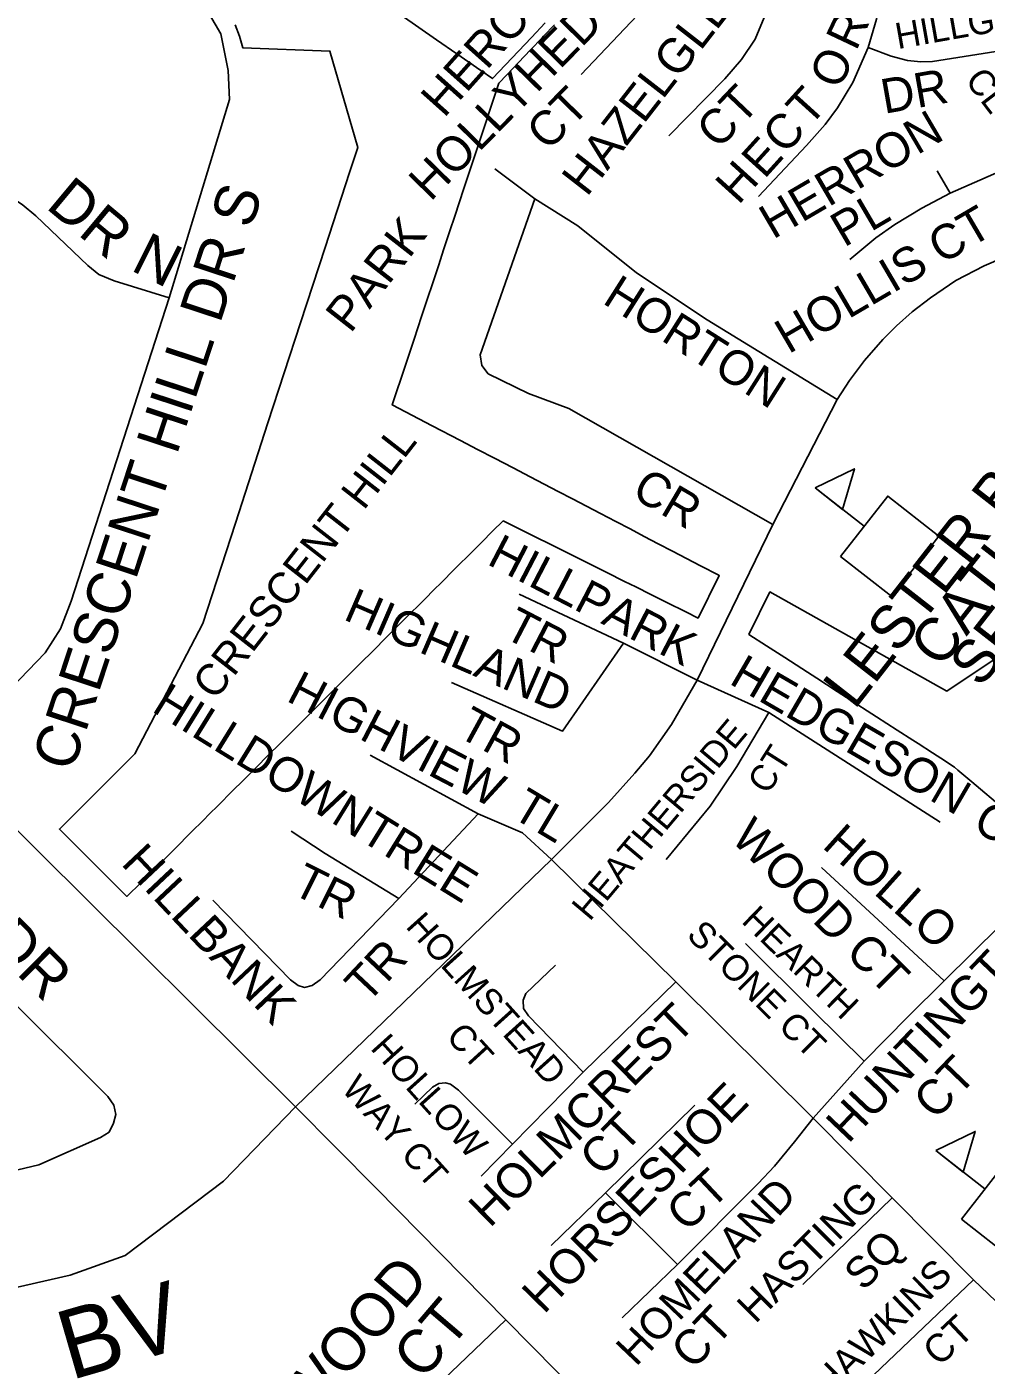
# Model space of a CAD drawing. Extents: x 586326 to 623965, y 4819854 to 4857850.
# Drawn here: x 601824 to 602379, y 4841326 to 4842100 of the extents above; entities that cross this region are included whole.
import ezdxf

# ---------------------------------------------------------------- set-up
doc = ezdxf.new("R2010")
doc.units = 0
for name, color, linetype in [('Major Rds and Hwys', 7, 'Continuous'), ('Minor Rd Lbls', 7, 'Continuous'), ('Minor Rds', 7, 'Continuous'), ('Park Lbls', 7, 'Continuous'), ('Park Outlines', 7, 'Continuous'), ('Proposed Secondary Rds', 7, 'Continuous'), ('School Syms_Lbls', 7, 'Continuous'), ('Secondary Rds Lbls', 7, 'Continuous')]:
    doc.layers.add(name, color=color, linetype=linetype)

msp = doc.modelspace()

# ---------------------------------------------------------------- linework, layer by layer
at = {"layer": 'Major Rds and Hwys'}
for points in [[(601979.51, 4841475.13), (601830.41, 4841622.98), (601776.17, 4841676.76)], [(602100.98, 4841351.89), (602025.99, 4841427.97), (601979.51, 4841475.13)], [(602335.93, 4841113.83), (602100.98, 4841351.89)]]:
    msp.add_lwpolyline(points, dxfattribs=at)
at = {"layer": 'Minor Rds'}
for points in [[(602310.5, 4842087.55), (602315.36, 4842103.97), (602318.83, 4842123.63), (602319.56, 4842139.94), (602318.13, 4842156.64), (602315.21, 4842180.75)], [(602253.4, 4842169.12), (602256.37, 4842155.89), (602257.3, 4842143.39), (602257.27, 4842137.1), (602256.53, 4842126.86), (602252.25, 4842109.51), (602245.27, 4842092.36), (602237.35, 4842080.7), (602227.57, 4842069.55), (602195.36, 4842036.55)], [(602196.38, 4842159.84), (602194.66, 4842128.88), (602191.8, 4842123.48), (602187.83, 4842117.76), (602144.68, 4842072)], [(601906.47, 4841942.86), (601941.36, 4842057.55), (601940.54, 4842074.37), (601936.31, 4842095.53), (601927.8, 4842109.95), (601912.4, 4842126), (601888.3, 4842145.56)], [(602247.08, 4842001.49), (602274.91, 4842031.02), (602285.7, 4842043.16), (602292.74, 4842052.78), (602301.56, 4842067.42), (602310.5, 4842087.55)], [(602387.98, 4842085.93), (602347.69, 4842079.42), (602341.04, 4842079.27), (602333.25, 4842080.12), (602323.74, 4842082.56), (602310.5, 4842087.55)], [(602422.09, 4842031.5), (602357.84, 4842003.38)], [(602094.69, 4842017.46), (602117.89, 4842000.05)], [(602357.84, 4842003.38), (602350.33, 4842016.33)], [(601906.47, 4841942.86), (601874.57, 4841952.73), (601865.69, 4841956.3), (601859.38, 4841961.54), (601829.25, 4841990.19), (601821.39, 4841996.73), (601815.22, 4842000.95), (601805.04, 4842005.22), (601792.99, 4842007.87), (601783.02, 4842007.68), (601774.12, 4842005.73), (601764.31, 4842001.42), (601756.36, 4841995.96), (601747.43, 4841987.28), (601739.66, 4841978.92), (601731.72, 4841966.39), (601727.01, 4841956.12), (601723.23, 4841944.27), (601712.61, 4841856.47), (601709.75, 4841846.37), (601703.53, 4841836.8), (601665.54, 4841788.05)], [(602255.3, 4841811.78), (602137.4, 4841878.84), (602114.09, 4841887.57), (602090.9, 4841898.89), (602087.09, 4841903.64), (602086.2, 4841909.96), (602117.89, 4842000.05)], [(602117.89, 4842000.05), (602142.59, 4841984.56), (602176.52, 4841957.34), (602217.4, 4841930.08), (602292.56, 4841884.12)], [(602357.84, 4842003.38), (602341.53, 4841994.61), (602325.87, 4841985.32), (602314.84, 4841977.45), (602299.85, 4841964.96)], [(601776.17, 4841676.76), (601834.7, 4841737.49), (601843.68, 4841751.41), (601849.78, 4841767.35), (601906.47, 4841942.86)], [(602169.08, 4841743.11), (602108.65, 4841771.39)], [(602169.08, 4841743.11), (602133.81, 4841692.33), (602069.53, 4841720.5)], [(602211.63, 4841721.73), (602169.08, 4841743.11)], [(602211.63, 4841721.73), (602253.17, 4841702.98)], [(601652.16, 4841698.91), (601871, 4841481.02), (601874.4, 4841476.02), (601875.51, 4841470.69), (601874.32, 4841465.54), (601871.76, 4841460.44), (601866.8, 4841457.22), (601831.05, 4841441.56), (601814.8, 4841437.63), (601784.72, 4841434.16), (601779.78, 4841434.58), (601775.59, 4841436.23), (601771.73, 4841439.85), (601719.73, 4841504.39)], [(602253.17, 4841702.98), (602234.55, 4841671.84), (602219.15, 4841648.89), (602193.74, 4841617.98)], [(602253.17, 4841702.98), (602352.14, 4841639.61)], [(602085.06, 4841644.47), (602022.69, 4841678.42)], [(602039.14, 4841595.53), (602085.06, 4841644.47)], [(602127.4, 4841618.15), (602110.63, 4841633.51), (602085.06, 4841644.47)], [(602039.14, 4841595.53), (601996.63, 4841621.52), (601976.85, 4841634.36)], [(602199.39, 4841547.39), (602127.4, 4841618.15)], [(602354.38, 4841547.83), (602283.52, 4841613.51)], [(601931.7, 4841594.45), (601976.49, 4841548.43), (601980.89, 4841545.22), (601984.71, 4841544.12), (601989.04, 4841545.17), (601993.7, 4841548.44), (602039.14, 4841595.53)], [(602402.95, 4841595.84), (602354.38, 4841547.83)], [(602308.28, 4841501.45), (602278.82, 4841530.34), (602239.63, 4841569.52)], [(602145.75, 4841495.08), (602114.06, 4841527.6), (602111.22, 4841531.97), (602111.11, 4841536.8), (602112.58, 4841540.61), (602129.69, 4841556.99)], [(602199.39, 4841547.39), (602145.75, 4841495.08)], [(602278.74, 4841468.48), (602199.39, 4841547.39)], [(602354.38, 4841547.83), (602333.65, 4841527.23), (602308.28, 4841501.45)], [(602308.28, 4841501.45), (602278.74, 4841468.48)], [(602104.92, 4841453.43), (602073.59, 4841484.69), (602069.11, 4841488.23), (602066.19, 4841488.89), (602062.22, 4841488.45), (602058.71, 4841486.41), (602048.43, 4841476.67)], [(602145.75, 4841495.08), (602104.92, 4841453.43)], [(602210.29, 4841475.93), (602158.67, 4841425.29)], [(602278.74, 4841468.48), (602267.88, 4841454.84), (602256.31, 4841440.64), (602246.98, 4841430.74), (602200.19, 4841383.89)], [(602324.41, 4841422.37), (602278.74, 4841468.48)], [(602104.92, 4841453.43), (602086.71, 4841434.85)], [(602158.67, 4841425.29), (602127.32, 4841394.9)], [(602158.67, 4841425.29), (602200.19, 4841383.89)], [(602324.41, 4841422.37), (602272.75, 4841372.33)], [(602371.36, 4841375.02), (602324.41, 4841422.37)], [(602200.19, 4841383.89), (602168.21, 4841353.03)], [(602371.36, 4841375.02), (602276.52, 4841284.52)], [(602447.54, 4841332.37), (602440.36, 4841333.37), (602432.25, 4841335.01), (602423.94, 4841337.6), (602415.4, 4841341.25), (602404.61, 4841346.89), (602396.36, 4841352.22), (602388.61, 4841358.6), (602371.36, 4841375.02)], [(602100.98, 4841351.89), (602046.82, 4841300.09)]]:
    msp.add_lwpolyline(points, dxfattribs=at)
at = {"layer": 'Park Outlines'}
for points in [[(601944.53, 4842100.68), (601947.07, 4842094.13), (601949.08, 4842087.4), (601999.36, 4842085.48), (602015.4, 4842029.85), (602010.68, 4842015.36), (601996.54, 4841971.9), (601982.4, 4841928.43), (601963.54, 4841870.48), (601944.69, 4841812.52), (601925.83, 4841754.57), (601886.53, 4841679.17), (601843.23, 4841635.88), (601843.01, 4841635.66), (601881.99, 4841596.67), (601882.2, 4841596.88), (601889.98, 4841604.65), (601892.38, 4841607.05), (601910.23, 4841624.89), (601918.76, 4841633.4), (601926.63, 4841641.26), (601929.22, 4841643.85), (601935.04, 4841649.66), (601942.69, 4841657.31), (601949.59, 4841664.2), (601956.49, 4841671.09), (601963.92, 4841678.52), (601970.39, 4841684.98), (601976.75, 4841691.33), (601986.88, 4841701.45), (601993.78, 4841708.34), (602000.68, 4841715.23), (602007.26, 4841721.8), (602012.86, 4841727.4), (602017.17, 4841731.71), (602024.07, 4841738.6), (602032.25, 4841746.78), (602041.3, 4841755.81), (602043.46, 4841757.97), (602053.16, 4841767.66), (602060.6, 4841775.09), (602062.65, 4841777.13), (602072.35, 4841786.82), (602080.97, 4841795.44), (602087.11, 4841801.57), (602093.36, 4841807.82), (602099.41, 4841813.86), (602113.45, 4841806.87), (602131.59, 4841797.84), (602139.78, 4841793.77), (602149.05, 4841789.15), (602159.44, 4841783.97), (602169.67, 4841778.88), (602176.16, 4841775.65), (602184.84, 4841771.33), (602194.05, 4841766.74), (602205.18, 4841761.2), (602212.21, 4841757.7), (602224.43, 4841782.24), (602224.16, 4841782.38), (602213.62, 4841787.89), (602205.46, 4841792.14), (602197.31, 4841796.4), (602189.15, 4841800.66), (602181, 4841804.91), (602172.84, 4841809.17), (602164.69, 4841813.43), (602155.83, 4841818.06), (602147.67, 4841822.31), (602139.52, 4841826.57), (602131.36, 4841830.83), (602123.21, 4841835.09), (602115.05, 4841839.34), (602105.19, 4841844.49), (602094.57, 4841850.04), (602084.71, 4841855.18), (602074.86, 4841860.33), (602058.51, 4841868.87), (602035.35, 4841880.95), (602042.99, 4841903.97), (602047.95, 4841918.91), (602052.31, 4841932.05), (602055.55, 4841941.83), (602058.79, 4841951.6), (602062.03, 4841961.37), (602065.27, 4841971.15), (602068.51, 4841980.92), (602071.76, 4841990.69), (602076.64, 4842005.4), (602083.54, 4842026.22), (602097.08, 4842067.02), (602101.69, 4842071.88), (602115.37, 4842086.28), (602121.98, 4842093.23), (602122.82, 4842094.12), (602129.12, 4842100.74)], [(602123.84, 4842101.83), (602115.83, 4842093.4), (602093.27, 4842069.65), (602086.49, 4842074.35), (602072.76, 4842083.86), (602060.97, 4842092.02), (602040.45, 4842106.23)], [(602423.44, 4841760.44), (602356.07, 4841715.48), (602253.75, 4841772.75), (602241.52, 4841748.21), (602251.73, 4841741.62), (602262.33, 4841734.78), (602275.43, 4841726.33), (602280.76, 4841722.89), (602292.67, 4841715.21), (602297.99, 4841711.77), (602309.98, 4841704.03), (602315.27, 4841700.62), (602327.31, 4841692.85), (602336.32, 4841687.04), (602339.33, 4841685.1), (602347.64, 4841679.74), (602355.19, 4841674.86), (602360.05, 4841671.73), (602360.4, 4841671.5), (602362.43, 4841669.78), (602370.42, 4841663.03), (602389.18, 4841647.17)]]:
    msp.add_lwpolyline(points, dxfattribs=at)
at = {"layer": 'Proposed Secondary Rds'}
for points in [[(602292.56, 4841884.12), (602299.67, 4841895.13), (602308.46, 4841906.58), (602318.97, 4841918.66), (602326.83, 4841926.57), (602335.85, 4841934.79), (602346.59, 4841942.88), (602361.24, 4841952.8), (602377.49, 4841961.32), (602398.5, 4841970.33), (602445.2, 4841988.91)], [(602255.3, 4841811.78), (602292.56, 4841884.12)], [(602211.63, 4841721.73), (602255.3, 4841811.78)], [(602127.4, 4841618.15), (602160.44, 4841651.08), (602175.58, 4841668.04), (602184.03, 4841677.95), (602196.77, 4841696.07), (602211.63, 4841721.73)], [(601979.51, 4841475.13), (602127.4, 4841618.15)], [(601979.51, 4841475.13), (601937.84, 4841432.13), (601880.88, 4841388.99), (601849.27, 4841377.79), (601807.5, 4841368.29), (601658.55, 4841354.99)]]:
    msp.add_lwpolyline(points, dxfattribs=at)
at = {"layer": 'School Syms_Lbls'}
for p, q in [((602308.19, 4841810.75), (602279.78, 4841832.95)), ((602378.01, 4841427.59), (602349.6, 4841449.78))]:
    msp.add_line(p, q, dxfattribs=at)
for points in [[(602279.78, 4841832.95), (602302.56, 4841843.98), (602295.64, 4841820.48)], [(602294.56, 4841793.3), (602321.82, 4841828.2), (602351.43, 4841805.07), (602324.16, 4841770.17)], [(602349.6, 4841449.78), (602372.38, 4841460.82), (602365.46, 4841437.31)], [(602364.37, 4841410.14), (602391.64, 4841445.04), (602421.25, 4841421.9), (602393.98, 4841387.01)]]:
    msp.add_lwpolyline(points, close=True, dxfattribs=at)

# ---------------------------------------------------------------- texts
at = {"layer": 'Minor Rd Lbls'}
for s, height, rotation, p in [('HERO SQ', 19.998, 48.27051, (602065.3, 4842046.42)), ('HOLLYHEDGE', 19.998, 45.61608, (602057.48, 4841998.1)), ('HAZELGLEN', 19.998, 52.12503, (602147.85, 4842000.74)), ('HILLGATE', 15, 10.008, (602327.61, 4842086.63)), ('R', 20, 64.7223, (602303.48, 4842085.1)), ('O', 20, 64.7223, (602293.84, 4842062.59)), ('DR', 19.998, 10.008, (602319.81, 4842049.2)), ('CLUB DR', 15, 307.30397, (602366.03, 4842068.63)), ('CT', 19.998, 45.61608, (602125.48, 4842027.1)), ('CT', 19.998, 46.38329, (602223.96, 4842028.05)), ('T', 20, 47.83413, (602276.48, 4842041.1)), ('HERRON', 19.998, 30.35264, (602255.48, 4841976.39)), ('C', 20, 47.83413, (602262.48, 4842025.1)), ('E', 20, 47.83413, (602250.48, 4842011.1)), ('H', 20, 47.83413, (602235.48, 4841996.1)), ('CRESCENT HILL DR S', 25.002, 71.80584, (601850.47, 4841667.99)), ('DR', 25.002, 320.19445, (601834.48, 4841995.1)), ('PL', 19.998, 30.35264, (602296.64, 4841971.78)), ('HOLLIS CT', 19.998, 30.35264, (602264.48, 4841910.1)), ('N', 25, 333.43497, (601883.48, 4841959.1)), ('HORTON', 19.998, 327.64953, (602156.24, 4841940.09)), ('CR', 19.998, 329.57718, (602172.91, 4841828.14)), ('HILLPARK', 19.992, 332.54328, (602089.48, 4841789.1)), ('HIGHLAND', 19.998, 336.57133, (602006.48, 4841757.1)), ('TR', 19.992, 332.54328, (602098.8, 4841746.97)), ('LORD SIMCOE DR', 25.002, 315.26284, (601627.5, 4841740.27)), ('HEDGESON', 19.998, 329.84847, (602229.48, 4841720.1)), ('HIGHVIEW', 19.998, 332.44721, (601973.48, 4841710.1)), ('HILLDOWNTREE', 19.992, 328.24054, (601895.68, 4841704.05)), ('TR', 19.998, 331.30847, (602072.11, 4841689.78)), ('HEATHERSIDE', 15, 49.92658, (602149.51, 4841581.86)), ('CT', 15, 57.67568, (602252.57, 4841655.02)), ('TL', 19.998, 329.03626, (602103.48, 4841643.1)), ('WOOD CT', 19.998, 315.00002, (602230.41, 4841629.68)), ('CT', 19.998, 329.84847, (602369.96, 4841635.87)), ('HOLLO', 19.998, 318.09618, (602283.32, 4841625.34)), ('HILLBANK', 19.992, 313.26431, (601878.05, 4841615.4)), ('TR', 19.998, 333.43497, (601976.4, 4841598.84)), ('HEARTH', 15, 315.93921, (602236.65, 4841581.87)), ('HUNTINGTON', 19.998, 46.45814, (602299, 4841453.23)), ('HOLMSTEAD', 15, 311.98723, (602042.62, 4841579.02)), ('STONE CT', 15, 315.1206, (602204.9, 4841573.67)), ('TR', 19.998, 46.75807, (602020.93, 4841534.18)), ('HOLMCREST', 19.998, 44.49299, (602091.76, 4841404.54)), ('CT', 15, 312.44717, (602065.84, 4841515.22)), ('HOLLOW', 15, 311.98723, (602022.26, 4841508.65)), ('CT', 19.998, 46.11242, (602349.37, 4841466.74)), ('WAY CT', 15, 311.98723, (602005.4, 4841484.97)), ('HORSESHOE', 19.998, 45.6202, (602122.97, 4841354.67)), ('CT', 19.998, 46.08094, (602156.34, 4841433.92)), ('CT', 19.998, 43.24122, (602205.64, 4841401.88)), ('HOMELAND', 17.998, 46.45814, (602176.24, 4841324.4)), ('HASTING ', 17.185, 45.00002, (602245.26, 4841349.17)), ('SQ', 17.998, 46.11242, (602307.92, 4841368)), ('HAZELWOOD', 25.002, 49.53779, (601917.84, 4841211.17)), ('HAWKINS', 16.198, 44.33847, (602287.83, 4841306.24)), ('CT', 25.002, 49.53779, (602052.96, 4841316.18)), ('CT', 19.998, 46.10463, (602209.16, 4841322.22)), ('CT', 16.198, 43.22738, (602351.56, 4841324.36)), ('LANGLEY', 25.002, 311.18595, (601743, 4841318.11))]:
    msp.add_text(s, height=height, rotation=rotation, dxfattribs=at).set_placement(p)
at = {"layer": 'Park Lbls'}
for s, height, p in [('PARK', 19.992, (602011.23, 4841921.8)), ('CRESCENT HILL', 18.0712, (601932.9, 4841709.47))]:
    msp.add_text(s, height=height, rotation=52.00002, dxfattribs=at).set_placement(p)
at = {"layer": 'School Syms_Lbls'}
for s, p in [('LESTER B.PEARSON', (602302.56, 4841704.15)), ('CATHOLIC', (602352.47, 4841727.83)), ('SEPARATE', (602375.49, 4841716.63))]:
    msp.add_text(s, height=25, rotation=52.00002, dxfattribs=at).set_placement(p)
at = {"layer": 'Secondary Rds Lbls'}
msp.add_text('BV', height=39.924, rotation=16.14571, dxfattribs=at).set_placement((601849.34, 4841316.81))

doc.saveas('drawing.dxf')
